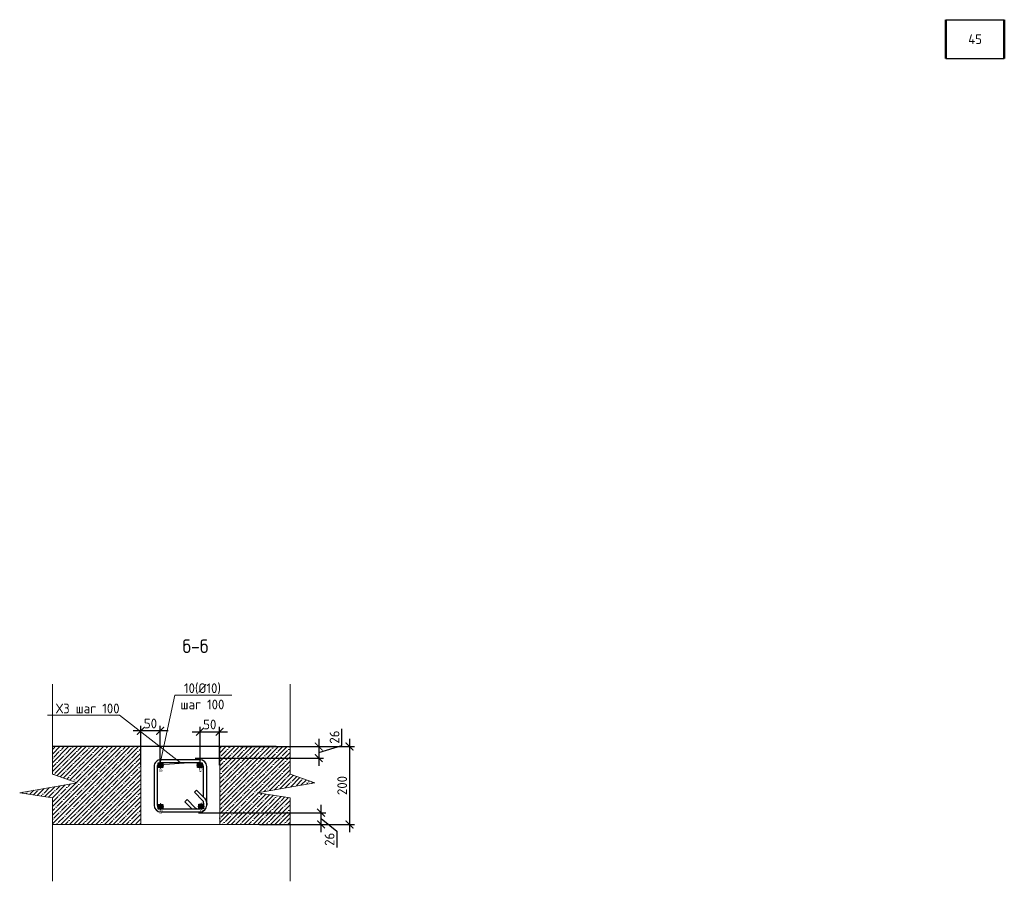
# Model space of a CAD drawing. Header units: millimetres. Extents: x -5898314 to 1055204, y -720802 to 1562611.
# Tile 257 of 362: x -43617 to -18327, y -135172 to -113055. Entities that reach past the tile are written whole.
import ezdxf
from ezdxf import colors
from ezdxf.entities.mleader import LeaderData, LeaderLine
from ezdxf.enums import TextEntityAlignment as Align
from ezdxf.math import Vec2, Vec3

# ---------------------------------------------------------------- set-up
doc = ezdxf.new("R2010")
doc.units = ezdxf.units.MM
for name, color, linetype, lineweight in [('03 Выноски 0.13', 72, 'Continuous', 13), ('907Сл Осевые', 1, 'Continuous', 0), ('Каркасы ригель', 3, 'Continuous', 0), ('подоснова', 151, 'Continuous', 5), ('РАЗМЕРЫ', 1, 'Continuous', 9), ('Тонкая', 81, 'Continuous', 20), ('Узлы', 7, 'Continuous', 0)]:
    doc.layers.add(name, color=color, linetype=linetype, lineweight=lineweight)
doc.layers.add('801Арм Тонкие линии', color=72, linetype='Continuous')
doc.layers.add('911Сл Штриховка', color=50, linetype='Continuous')
doc.layers.add('900Сл Non-Print', color=6, linetype='Continuous', plot=False)
doc.styles.add('GOST 2.304', font='CS_Gost2304.shx')
doc.styles.add('GOST-2.304_Type-B', font='GOST_Common.ttf')
doc.styles.add('Maestro', font='gost.shx', dxfattribs={"width": 0.8, "oblique": 15})
doc.styles.add('ГОСТ', font='GOST_Common.ttf')
doc.dimstyles.new('СПДС', dxfattribs={"dimscale": 100, "dimtxt": 2.5, "dimasz": 2, "dimexe": 1.25, "dimexo": 0, "dimtad": 1, "dimdec": 0, "dimrnd": 5, "dimtxsty": 'GOST-2.304_Type-B', "dimblk": 'ARCHTICK', "dimcen": 2.5, "dimdle": 2, "dimclrd": 1, "dimclre": 1, "dimclrt": 1, "dimadec": 0, "dimazin": 2, "dimtfac": 0.75, "dimtdec": 0, "dimtmove": 1, "dimatfit": 3, "dimfxl": 1, "dimtfillclr": 256, "dimtolj": 1, "dimarcsym": 1})

# ---------------------------------------------------------------- blocks, each defined once
blk = doc.blocks.new('*T728')
at = {"layer": 'Каркасы ригель', "color": 0, "linetype": 'ByBlock', "lineweight": -2, "transparency": 16777216}
for p, q in [((0, 0), (1500, 0)), ((0, -1000), (1500, -1000))]:
    blk.add_line(p, q, dxfattribs=at)
at = {"layer": 'Каркасы ригель', "color": 0, "linetype": 'ByBlock', "lineweight": 50, "transparency": 16777216}
for p, q in [((0, 0), (0, -1000)), ((1500, 0), (1500, -1000))]:
    blk.add_line(p, q, dxfattribs=at)
at = {"layer": 'Каркасы ригель', "color": 0, "linetype": 'Continuous', "lineweight": 0, "transparency": 16777216, "insert": (750, -500), "char_height": 250, "width": 1000, "attachment_point": 5, "style": 'ГОСТ'}
blk.add_mtext('45', dxfattribs=at)
blk = doc.blocks.new('_None')
blk = doc.blocks.new('_ArchTick')
at = {"color": 0, "linetype": 'ByBlock', "const_width": 0.15}
blk.add_lwpolyline([(-0.5, -0.5), (0.5, 0.5)], dxfattribs=at)
blk = doc.blocks.new('*D2083')
at = {"layer": '907Сл Осевые', "color": 1, "lineweight": -2, "transparency": 16777216}
for p, q in [((-35344, -131684), (-35344, -131259)), ((-37954, -131713), (-35812, -131713)), ((-35937, -131513), (-35937, -132211)), ((-35937, -131862), (-35344, -131684)), ((-39110, -132011), (-35812, -132011))]:
    blk.add_line(p, q, dxfattribs=at)
at = {"layer": 'DEFPOINTS', "color": 0, "lineweight": 0, "transparency": 16777216}
for p in [(-37954, -131713), (-39110, -132011), (-35937, -132011)]:
    blk.add_point(p, dxfattribs=at)
at = {"layer": '907Сл Осевые', "color": 1, "lineweight": -2, "transparency": 16777216, "xscale": 200, "yscale": 200, "zscale": 200}
for p, rotation in [((-35937, -131713), 90), ((-35937, -132011), 270)]:
    blk.add_blockref('_ArchTick', p, dxfattribs=dict(at, rotation=rotation))
at = {"layer": '907Сл Осевые', "color": 1, "lineweight": 0, "transparency": 16777216, "insert": (-35531, -131471), "char_height": 250, "attachment_point": 5, "rotation": 90, "style": 'GOST-2.304_Type-B'}
blk.add_mtext('\\A1;26', dxfattribs=at)
blk = doc.blocks.new('*D2087')
at = {"layer": '907Сл Осевые', "color": 1, "lineweight": -2, "transparency": 16777216}
for p, q in [((-36671, -131713), (-35021, -131713)), ((-35146, -131513), (-35146, -133913)), ((-37459, -133713), (-35021, -133713))]:
    blk.add_line(p, q, dxfattribs=at)
at = {"layer": 'DEFPOINTS', "color": 0, "lineweight": 0, "transparency": 16777216}
for p in [(-36671, -131713), (-37459, -133713), (-35146, -133713)]:
    blk.add_point(p, dxfattribs=at)
at = {"layer": '907Сл Осевые', "color": 1, "lineweight": -2, "transparency": 16777216, "xscale": 200, "yscale": 200, "zscale": 200}
for p, rotation in [((-35146, -131713), 90), ((-35146, -133713), 270)]:
    blk.add_blockref('_ArchTick', p, dxfattribs=dict(at, rotation=rotation))
at = {"layer": '907Сл Осевые', "color": 1, "lineweight": 0, "transparency": 16777216, "insert": (-35334, -132713), "char_height": 250, "attachment_point": 5, "rotation": 90, "style": 'GOST-2.304_Type-B'}
blk.add_mtext('\\A1;200', dxfattribs=at)
blk = doc.blocks.new('*D2084')
at = {"layer": '907Сл Осевые', "color": 1, "lineweight": -2, "transparency": 16777216}
for p, q in [((-35877, -133913), (-35877, -133212)), ((-39021, -133412), (-35752, -133412)), ((-36671, -133713), (-35752, -133713)), ((-35877, -133563), (-35470, -133882)), ((-35470, -133882), (-35470, -134307))]:
    blk.add_line(p, q, dxfattribs=at)
at = {"layer": 'DEFPOINTS', "color": 0, "lineweight": 0, "transparency": 16777216}
for p in [(-39021, -133412), (-35877, -133412), (-36671, -133713)]:
    blk.add_point(p, dxfattribs=at)
at = {"layer": '907Сл Осевые', "color": 1, "lineweight": -2, "transparency": 16777216, "xscale": 200, "yscale": 200, "zscale": 200}
for p, rotation in [((-35877, -133412), 90), ((-35877, -133713), 270)]:
    blk.add_blockref('_ArchTick', p, dxfattribs=dict(at, rotation=rotation))
at = {"layer": '907Сл Осевые', "color": 1, "lineweight": 0, "transparency": 16777216, "insert": (-35658, -134094), "char_height": 250, "attachment_point": 5, "rotation": 90, "style": 'GOST-2.304_Type-B'}
blk.add_mtext('\\A1;26', dxfattribs=at)
blk = doc.blocks.new('*U1591')
at = {"color": 0, "linetype": 'ByBlock', "lineweight": -2}
for p, q in [((-8, 110), (-8, 10)), ((-8, 105), (-8, 110)), ((0, 105), (0, 110)), ((111.1, 128), (10, 128)), ((111.1, 120), (10, 120)), ((43.3, 95.8), (22.1, 117.1)), ((30.5, 120), (48.9, 101.5)), ((121.1, 10), (121.1, 110)), ((129.1, 10), (129.1, 110)), ((18.5, 71), (-2.7, 92.3)), ((0, 89.5), (0, 10)), ((2.9, 97.9), (24.1, 76.7)), ((48.9, 101.5), (43.3, 95.8)), ((24.1, 76.7), (18.5, 71)), ((10, 0), (111.1, 0)), ((10, -8), (111.1, -8))]:
    blk.add_line(p, q, dxfattribs=at)
for centre, radius, start, end in [((10, 110), 18, 90, 180), ((10, 105), 18, 180, 225), ((10, 110), 10, 90, 180), ((10, 105), 10, 180, 225), ((15, 110), 10, 45, 90), ((111.1, 110), 18, 0, 90), ((111.1, 110), 10, 0, 90), ((10, 10), 18, 180, 270), ((10, 10), 10, 180, 270), ((111.1, 10), 10, 270, 0), ((111.1, 10), 18, 270, 0)]:
    blk.add_arc(centre, radius, start, end, dxfattribs=at)
at = {"style": 'GOST 2.304', "oblique": 15, "flags": 9}
for tag, p in [('ДИАМЕТР', (-52.8, -63)), ('КЛАСС', (-53, -68.7)), ('ДЛИНА', (-52.5, -73.8)), ('ПОЗИЦИЯ', (-52.3, -58)), ('МАССА', (-52.3, -78.3))]:
    blk.add_attdef(tag, p, '', height=2.5, dxfattribs=at)
blk = doc.blocks.new('*U1588')
at = {"layer": '911Сл Штриховка'}
h = blk.add_hatch(color=256, dxfattribs=at)
edge = h.paths.add_edge_path()
edge.add_arc((0, 0), 0.6, 0, 360)
at = {"layer": '801Арм Тонкие линии', "color": 0}
blk.add_circle((0, 0), 0.6, dxfattribs=at)
at = {"layer": '900Сл Non-Print'}
blk.add_lwpolyline([(-0.6, 0.6), (0.6, 0.6), (0.6, -0.6), (-0.6, -0.6)], close=True, dxfattribs=at)
at = {"layer": '907Сл Осевые'}
for points in [[(-0.85, 0), (0.85, 0)], [(0, 0.85), (0, -0.85)]]:
    blk.add_lwpolyline(points, dxfattribs=at)
at = {"layer": '900Сл Non-Print', "style": 'Maestro', "oblique": 15}
blk.add_attdef('ДИАМЕТР', text='', height=0.3, dxfattribs=at).set_placement((0, 0.6), align=Align.BOTTOM_CENTER)
blk.add_attdef('Примечание', text='', height=0.857, dxfattribs=at).set_placement((0, -0.85), align=Align.TOP_CENTER)
blk = doc.blocks.new('*D2085')
at = {"layer": 'DEFPOINTS', "color": 0, "lineweight": 0, "transparency": 16777216}
for p in [(-38483, -131333), (-38985, -132192), (-38483, -132192)]:
    blk.add_point(p, dxfattribs=at)
at = {"layer": 'РАЗМЕРЫ', "color": 1, "lineweight": -2, "transparency": 16777216}
for p, q in [((-38985, -132192), (-38985, -131208)), ((-38483, -132192), (-38483, -131208)), ((-39185, -131333), (-38283, -131333))]:
    blk.add_line(p, q, dxfattribs=at)
at = {"layer": 'РАЗМЕРЫ', "color": 1, "lineweight": -2, "transparency": 16777216, "xscale": 200, "yscale": 200, "zscale": 200, "rotation": 180}
blk.add_blockref('_ArchTick', (-38985, -131333), dxfattribs=at)
at = {"layer": 'РАЗМЕРЫ', "color": 1, "lineweight": -2, "transparency": 16777216, "xscale": 200, "yscale": 200, "zscale": 200}
blk.add_blockref('_ArchTick', (-38483, -131333), dxfattribs=at)
at = {"layer": 'РАЗМЕРЫ', "color": 1, "lineweight": 0, "transparency": 16777216, "insert": (-38734, -131146), "char_height": 250, "attachment_point": 5, "style": 'GOST-2.304_Type-B'}
blk.add_mtext('\\A1;50', dxfattribs=at)
blk = doc.blocks.new('*D2086')
at = {"layer": 'DEFPOINTS', "color": 0, "lineweight": 0, "transparency": 16777216}
for p in [(-40506, -131309), (-40506, -132189), (-40008, -132189)]:
    blk.add_point(p, dxfattribs=at)
at = {"layer": 'РАЗМЕРЫ', "color": 1, "lineweight": -2, "transparency": 16777216}
for p, q in [((-40506, -132189), (-40506, -131184)), ((-40008, -132189), (-40008, -131184)), ((-39808, -131309), (-40706, -131309))]:
    blk.add_line(p, q, dxfattribs=at)
at = {"layer": 'РАЗМЕРЫ', "color": 1, "lineweight": -2, "transparency": 16777216, "xscale": 200, "yscale": 200, "zscale": 200, "rotation": 180}
blk.add_blockref('_ArchTick', (-40506, -131309), dxfattribs=at)
at = {"layer": 'РАЗМЕРЫ', "color": 1, "lineweight": -2, "transparency": 16777216, "xscale": 200, "yscale": 200, "zscale": 200}
blk.add_blockref('_ArchTick', (-40008, -131309), dxfattribs=at)
at = {"layer": 'РАЗМЕРЫ', "color": 1, "lineweight": 0, "transparency": 16777216, "insert": (-40257, -131122), "char_height": 250, "attachment_point": 5, "style": 'GOST-2.304_Type-B'}
blk.add_mtext('\\A1;50', dxfattribs=at)

msp = doc.modelspace()

# ---------------------------------------------------------------- hatches: boundary and pattern name
at = {"layer": 'РАЗМЕРЫ', "transparency": 33554648}
h = msp.add_hatch(dxfattribs=at)
h.set_pattern_fill('ANSI35', color=1, scale=25)
h.paths.add_polyline_path([(-40507.33, -131713.13), (-42753.63, -131713.13), (-42776.13, -131713.13), (-42776.13, -132418.41), (-42137.56, -132644.41), (-43617.34, -132897.01), (-42776.13, -133028.47), (-42776.13, -133713.13), (-40507.33, -133713.13)])
h = msp.add_hatch(dxfattribs=at)
h.set_pattern_fill('ANSI35', color=1, scale=25)
h.paths.add_polyline_path([(-37512.47, -132897.01), (-36032.69, -132644.41), (-36671.26, -132418.41), (-36671.26, -131713.09), (-38475.56, -131713.13), (-38475.56, -133713.13), (-36671.26, -133713.13), (-36671.26, -133028.47)])

# ---------------------------------------------------------------- linework, layer by layer
at = {"layer": 'РАЗМЕРЫ', "lineweight": 30}
msp.add_line((-37031.56, -131713.13), (-42776.13, -131713.13), dxfattribs=at)
at = {"layer": 'РАЗМЕРЫ', "color": 4}
for p, q in [((-40372.33, -131713.13), (-42618.63, -131713.13)), ((-40507.33, -131713.13), (-40507.33, -133713.13)), ((-40513.34, -133713.13), (-42739.46, -133713.13))]:
    msp.add_line(p, q, dxfattribs=at)
at = {"layer": 'РАЗМЕРЫ'}
for p, q in [((-40138.35, -131713.13), (-37031.56, -131713.13)), ((-42776.13, -133713.13), (-37031.56, -133713.13))]:
    msp.add_line(p, q, dxfattribs=at)
at = {"layer": 'РАЗМЕРЫ', "color": 4}
msp.add_lwpolyline([(-36660.49, -131713.09), (-38475.56, -131713.13), (-38475.56, -133713.13), (-36670.87, -133713.13)], dxfattribs=at)
at = {"layer": 'Тонкая', "color": 30, "linetype": 'ByBlock', "ltscale": 75}
for points in [[(-42776.13, -135172.1), (-42776.13, -133028.47), (-43617.34, -132897.01), (-42137.56, -132644.41), (-42776.13, -132418.41), (-42776.13, -130112.82)], [(-36671.26, -135172.1), (-36671.26, -133028.47), (-37512.47, -132897.01), (-36032.69, -132644.41), (-36671.26, -132418.41), (-36671.26, -130112.82)]]:
    msp.add_lwpolyline(points, dxfattribs=at)

# ---------------------------------------------------------------- block references
msp.add_blockref('*T728', (-19827.15, -113054.92))
at = {"lineweight": 30, "xscale": 9.8604, "yscale": 9.8604, "zscale": 9.8604, "rotation": 180}
msp.add_blockref('*U1591', (-38892.92, -132129.99), dxfattribs=at)
at = {"layer": '03 Выноски 0.13', "ltscale": 100, "xscale": 100, "yscale": 100, "zscale": 100}
for p, values in [((-40004.02, -132193.38), {'ДИАМЕТР': '12', 'Примечание': '16'}), ((-38987.11, -132193.38), {'ДИАМЕТР': '12', 'Примечание': '12'}), ((-40004.02, -133262.43), {'ДИАМЕТР': '12', 'Примечание': '12'}), ((-38958.37, -133253.13), {'ДИАМЕТР': '12', 'Примечание': '12'})]:
    msp.add_blockref('*U1588', p, dxfattribs=at).add_auto_attribs(values)

# ---------------------------------------------------------------- texts
at = {"layer": 'Узлы', "color": 80, "linetype": 'Continuous', "lineweight": 0, "style": 'GOST-2.304_Type-B'}
msp.add_text('б-б', height=350, dxfattribs=at).set_placement((-39436.51, -129313.85))

# ---------------------------------------------------------------- dimensions: what is measured, and where the dimension line sits
at = {"layer": '907Сл Осевые', "color": 4, "lineweight": 0}
dim = msp.add_linear_dim(base=(-35937.26, -132010.75), p1=(-37953.72, -131713.13), p2=(-39109.78, -132010.75), angle=90, text='26', dimstyle='СПДС', override={"dimlfac": 0.1}, dxfattribs=at)
dim.commit()
dim.dimension.update_dxf_attribs({"geometry": '*D2083', "text_midpoint": (-35531.01, -131621.31)})
dim = msp.add_linear_dim(base=(-35146.41, -133713.13), p1=(-36671.26, -131713.13), p2=(-37459.45, -133713.13), angle=90, dimstyle='СПДС', override={"dimlfac": 0.1}, dxfattribs=at)
dim.commit()
dim.dimension.update_dxf_attribs({"geometry": '*D2087', "text_midpoint": (-35333.91, -132713.13)})
dim = msp.add_linear_dim(base=(-35876.71, -133412.04), p1=(-36671.26, -133713.13), p2=(-39021, -133412.04), angle=90, text='26', dimstyle='СПДС', override={"dimlfac": 0.1}, dxfattribs=at)
dim.commit()
dim.dimension.update_dxf_attribs({"geometry": '*D2084', "text_midpoint": (-35470.46, -133944.05), "dimtype": 160})
at = {"layer": 'РАЗМЕРЫ', "color": 1, "lineweight": 0}
for base, p1, p2, picture, middle in [((-40505.97, -131309.28), (-40008.08, -132188.93), (-40505.97, -132188.93), '*D2086', (-40257.03, -131121.78)), ((-38482.81, -131333.49), (-38985.07, -132191.76), (-38482.81, -132191.76), '*D2085', (-38733.94, -131145.99))]:
    dim = msp.add_linear_dim(base=base, p1=p1, p2=p2, dimstyle='СПДС', override={"dimlfac": 0.1}, dxfattribs=at)
    dim.commit()
    dim.dimension.update_dxf_attribs({"geometry": picture, "text_midpoint": middle})

# ---------------------------------------------------------------- leaders
at = {"layer": 'подоснова', "color": 2, "lineweight": 0, "ltscale": 0.3}
ml = msp.add_multileader_mtext('Standard', dxfattribs=at)
ml.set_content(' 10(%%C10)\\P шаг 100 ', color=2, style='GOST-2.304_Type-B')
ml.set_leader_properties(color=256, linetype='ByLayer', lineweight=15)
ml.set_arrow_properties(name='NONE')
ml.build(insert=Vec2(0, 0))
ml.multileader.update_dxf_attribs({"text_left_attachment_type": 6, "text_right_attachment_type": 6, "dogleg_length": 0.1, "arrow_head_size": 18})
ctx = ml.context
ctx.base_point, ctx.char_height, ctx.arrow_head_size, ctx.landing_gap_size, ctx.plane_origin = Vec3(-39630.48, -130390.75), 250, 18, 20, Vec3(-43323.25, -125774.43)
ctx.left_attachment, ctx.right_attachment, ctx.text_align_type = 6, 6, 1
notes = []
notes.append((ctx, [(0, (1, 1, 0), (-39630.58, -130390.75), (1, 0), 0.1, [(1, [(-39012.23, -132116.82), (-40021.94, -132184.26)], 0, [])])]))
ctx.mtext.insert, ctx.mtext.alignment, ctx.mtext.flow_direction = Vec3(-38999.87, -130090.75), 2, 5
ml = msp.add_multileader_mtext('Standard', dxfattribs=at)
ml.set_content('Х3 шаг 100 ', color=2, style='GOST-2.304_Type-B')
ml.set_leader_properties(color=256, linetype='ByLayer', lineweight=15)
ml.set_arrow_properties(name='NONE')
ml.build(insert=Vec2(0, 0))
ml.multileader.update_dxf_attribs({"text_left_attachment_type": 6, "text_right_attachment_type": 6, "dogleg_length": 0.1, "arrow_head_size": 18})
ctx = ml.context
ctx.base_point, ctx.char_height, ctx.arrow_head_size, ctx.landing_gap_size, ctx.plane_origin = Vec3(-42686.81, -130910.62), 250, 18, 20, Vec3(-46204.58, -125774.43)
ctx.left_attachment, ctx.right_attachment, ctx.text_align_type = 6, 6, 1
notes.append((ctx, [(1, (1, 1, 0), (-41050.5, -130910.62), (-1, 0), 0.1, [(0, [(-39502.21, -132116.82)], 0, [])])]))
ctx.mtext.insert, ctx.mtext.alignment, ctx.mtext.flow_direction = Vec3(-41868.71, -130610.62), 2, 5
for ctx, leaders in notes:
    for number, flags, end, landing, length, lines in leaders:
        leader = LeaderData()
        leader.index, (leader.has_last_leader_line, leader.has_dogleg_vector, leader.attachment_direction) = number, flags
        leader.last_leader_point, leader.dogleg_vector, leader.dogleg_length = Vec3(end), Vec3(landing), length
        for number, points, colour, breaks in lines:
            line = LeaderLine()
            line.index, line.vertices, line.color, line.breaks = number, Vec3.list(points), colors.encode_raw_color(colour), breaks
            leader.lines.append(line)
        ctx.leaders.append(leader)

doc.saveas('drawing.dxf')
